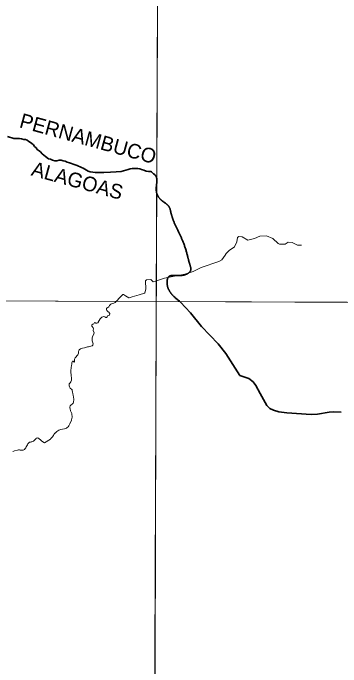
# Model space of a CAD drawing. Extents: x 553962 to 842807, y 8883888 to 9032388.
# Drawn here: x 595858 to 597649, y 8918990 to 8922569 of the extents above; entities that cross this region are included whole.
import ezdxf
from ezdxf.enums import TextEntityAlignment as Align

# ---------------------------------------------------------------- set-up
doc = ezdxf.new("R2010")
doc.units = 0
doc.header["$LTSCALE"] = 200
doc.linetypes.add('LONG_DASH_SHORT_DASH', pattern=[9.9, 6, -1.2, 1.5, -1.2])
doc.layers.add('6', color=7, linetype='Continuous', lineweight=13)

msp = doc.modelspace()

# ---------------------------------------------------------------- linework, layer by layer
at = {"layer": '6'}
for points in [[(585656.3, 8924738.8), (596655.5, 8924715.8), (596639.8, 8920989.8), (585645.8, 8921027.3)], [(607600.8, 8920952.4), (596639.8, 8920989.8), (596608.8, 8909934.4), (607569.8, 8909894.9)]]:
    msp.add_lwpolyline(points, close=True, dxfattribs=at)
for points in [[(596655.5, 8924715.8), (596593.3, 8909930.3), (596531.7, 8896026.7)], [(597434.3, 8921299.7), (597411.5, 8921299.7), (597383.8, 8921313.7), (597360.5, 8921314.5), (597345.6, 8921303.6), (597314.4, 8921304.1), (597306.5, 8921308), (597277.6, 8921334.7), (597243.3, 8921349.7), (597206.9, 8921347.9), (597176.8, 8921335.1), (597140.6, 8921326.9), (597109.4, 8921345.3), (597091.8, 8921347), (597084, 8921340.9), (597080.4, 8921317.9), (597067.7, 8921289.1), (597038.2, 8921270.1), (597022.5, 8921254), (597017.6, 8921243.4), (596998.4, 8921219.3), (596982.5, 8921209.2), (596886.2, 8921177.5), (596841.4, 8921155.3), (596796, 8921139.4), (596684.4, 8921117.9), (596636.5, 8921101.1), (596623.7, 8921097.9), (596609.9, 8921111.7), (596587.7, 8921108.9), (596581.2, 8921103.5)], [(596581.2, 8921103.5), (596583.4, 8921058), (596577.4, 8921038.4), (596576.5, 8921036.9), (596546.9, 8921026.8), (596509.1, 8921016.7), (596491.7, 8921010.3), (596490, 8921010.8), (596472.1, 8921022.3), (596460.7, 8921029.2), (596459.6, 8921029.6), (596457.7, 8921028), (596445.2, 8921015.4), (596419.5, 8920988.9)], [(574684.9, 8921064.7), (596639.8, 8920989.8), (607636.3, 8920937.2), (626625.7, 8920820.5)], [(596419.5, 8920988.9), (596416.1, 8920985.5), (596411.6, 8920983.1), (596407.8, 8920981.7), (596399.5, 8920980), (596392.7, 8920976.5), (596389.8, 8920974.2), (596389.4, 8920973.2), (596388.5, 8920972.8), (596388, 8920971.8), (596387, 8920970.8), (596385.5, 8920968), (596383.2, 8920964.5), (596380.2, 8920960.7), (596376.2, 8920958.1), (596372.5, 8920956.2), (596369.6, 8920953.6), (596368.4, 8920952), (596367.4, 8920948.3), (596368.1, 8920946.1), (596368.2, 8920944.4), (596370, 8920941.5), (596371.9, 8920939.1), (596374.2, 8920937.3), (596377.3, 8920934.5), (596381, 8920931.9), (596384.8, 8920927.5), (596384.8, 8920927.5), (596385.6, 8920924.6), (596383.9, 8920916.4), (596383.6, 8920915.6), (596379.7, 8920913.5), (596373.2, 8920911.8), (596371.3, 8920906.5), (596370.2, 8920904.4), (596367.6, 8920903.1), (596364.1, 8920903.5), (596358.3, 8920907.2), (596357.3, 8920907.5), (596352.8, 8920907.7), (596347.5, 8920907.1), (596342.6, 8920904.7), (596337.1, 8920900), (596333.1, 8920895.9), (596322.9, 8920878.2)], [(596322.9, 8920878.2), (596321.8, 8920875.5), (596320.5, 8920873.2), (596315.8, 8920871.4), (596312.6, 8920871.3), (596310.4, 8920872.7), (596308.4, 8920874.5), (596303, 8920874.9), (596298.1, 8920868.6), (596293.7, 8920866.1), (596288.5, 8920862.6), (596287.3, 8920858.1), (596287.3, 8920855.8), (596289.2, 8920853.1), (596295.7, 8920846.8), (596296.2, 8920845.8), (596296.8, 8920842.9), (596295, 8920832), (596300.2, 8920819.4), (596299.3, 8920813.8), (596292.4, 8920797.3), (596290.7, 8920791.7), (596289.4, 8920786.3), (596290.7, 8920775), (596292.3, 8920769.4), (596293.4, 8920763.9), (596295.3, 8920758.3), (596294.3, 8920752.9), (596293.5, 8920751), (596289.7, 8920748.2), (596275.6, 8920744), (596269.9, 8920743.1), (596264.5, 8920741.9), (596258.8, 8920739.7), (596253.2, 8920738.4), (596247.6, 8920736.7), (596236.5, 8920735.2), (596230.9, 8920733.7), (596225.4, 8920731.3), (596218.8, 8920726.5), (596218.2, 8920725.5), (596216.7, 8920722.2), (596215.8, 8920715.7), (596215.7, 8920710.1), (596215.3, 8920707.1), (596211.6, 8920699.2), (596197.7, 8920682), (596193.8, 8920675.4), (596193.1, 8920667.7), (596194.2, 8920664.1), (596192.8, 8920660.7), (596192.2, 8920658.1), (596192, 8920658), (596185.8, 8920663.5), (596183.3, 8920663.3), (596181.1, 8920659.8), (596179.3, 8920654.3), (596178.1, 8920648.7), (596176.8, 8920637.8), (596175.7, 8920632), (596175.2, 8920626.1), (596173.4, 8920615.3), (596172.7, 8920609.8), (596172.8, 8920603.6), (596174.4, 8920586.9), (596175.3, 8920581.1), (596177.2, 8920575.1), (596177.8, 8920569.5), (596177.6, 8920563.3), (596177.3, 8920560), (596173.2, 8920551.4), (596169.7, 8920546), (596164.5, 8920539), (596163.8, 8920534.7), (596164.4, 8920529.3), (596165.8, 8920523.5), (596169.8, 8920515.6), (596179, 8920508.3), (596179.7, 8920507.3), (596181.2, 8920501.9), (596182.2, 8920495.7), (596184.6, 8920484.3), (596186.5, 8920477.5), (596189.9, 8920455.4)], [(596189.9, 8920455.4), (596189.5, 8920454.3), (596187.2, 8920440.2), (596187.2, 8920439.4), (596188.3, 8920437.7), (596188.3, 8920437.1), (596185.5, 8920433.8), (596181.5, 8920430.2), (596172.4, 8920423), (596169.5, 8920418.8), (596168.2, 8920412.8), (596168.7, 8920407.7), (596169.5, 8920402.7), (596172, 8920392.7), (596176.5, 8920381.4), (596178, 8920376.9), (596179.2, 8920371.6), (596180.6, 8920361.1), (596180.6, 8920356.3), (596179.6, 8920351.4), (596176.7, 8920340.8), (596168, 8920320.1), (596162.5, 8920310), (596158.8, 8920305.4), (596153.7, 8920300.7), (596148.8, 8920297.3), (596144, 8920294.9), (596139.2, 8920293.3), (596128.6, 8920290.9), (596118.2, 8920289.7), (596108.2, 8920286.6), (596097.6, 8920278.6)], [(596097.6, 8920278.6), (596087, 8920270.7), (596086.2, 8920270.4), (596080.9, 8920262.8), (596078.5, 8920257.9), (596076, 8920254.4), (596072.4, 8920250.1), (596065.8, 8920243.2), (596064.1, 8920240.6), (596063, 8920236.2), (596030, 8920216.7), (596014.6, 8920225.9), (596013.7, 8920226.2), (596013.1, 8920226.8), (596012.8, 8920227.7), (596010.9, 8920229.4), (596007.9, 8920232.8), (596000.2, 8920239.7), (595996.7, 8920242.2), (595992.4, 8920243.5), (595988.7, 8920243.2), (595985.4, 8920242.5), (595983.7, 8920241.8), (595981.6, 8920239.6), (595976.4, 8920232.6), (595973.2, 8920229.4), (595969.3, 8920226.3), (595963.4, 8920223.6), (595959.7, 8920222.4), (595955.7, 8920221.9), (595952, 8920221.1), (595948.5, 8920221.1), (595947.7, 8920220.8), (595944.7, 8920218.6), (595940.5, 8920213.8), (595940.1, 8920212.7), (595939.1, 8920212), (595936.7, 8920206.9)], [(595936.7, 8920206.9), (595936.6, 8920206.9), (595929.1, 8920195.6), (595929.2, 8920192.4), (595927.8, 8920190.1), (595924, 8920185.5), (595919.5, 8920180.9), (595916.5, 8920178.5), (595912.4, 8920177.2), (595907.3, 8920176.2), (595897.2, 8920177), (595891.9, 8920177.8), (595886.4, 8920177.8), (595881.6, 8920177.2), (595866.2, 8920173.5), (595861.1, 8920171.8), (595856.2, 8920168.8)]]:
    msp.add_lwpolyline(points, dxfattribs=at)
at = {"layer": '6', "linetype": 'LONG_DASH_SHORT_DASH', "lineweight": 35}
for points in [[(595827.1, 8921893.8), (595861.3, 8921882.9), (595871.9, 8921882.9), (595892.5, 8921882), (595904, 8921881.1), (595916.1, 8921878.1), (595925.6, 8921877.1), (595934.7, 8921873.7), (595943.7, 8921867.2), (595952.3, 8921861.7), (595960.3, 8921855.2), (595968.4, 8921847.7), (595974, 8921838.7), (595983.5, 8921831.2), (595990.1, 8921821.7), (596000.2, 8921815.7), (596007.7, 8921809.2), (596016.8, 8921798.7), (596024.9, 8921790.7), (596035.4, 8921784.8), (596052.1, 8921771.8), (596061.6, 8921768.8), (596073.7, 8921763.3), (596085.2, 8921760.4), (596097.3, 8921760.4), (596110.3, 8921764.5), (596119.9, 8921763.6), (596131.4, 8921760.1), (596142.5, 8921759.1), (596153.6, 8921753.2), (596165.6, 8921749.7), (596176.7, 8921745.2), (596186.7, 8921741.8), (596208.8, 8921735.8), (596232, 8921724.4), (596241.6, 8921720.9), (596249.1, 8921714.9), (596268.7, 8921704.5), (596279.8, 8921701), (596294.3, 8921698.1), (596306.9, 8921697.1), (596320, 8921696.7), (596353.6, 8921696.8), (596389.2, 8921699), (596420.4, 8921700.1), (596448.5, 8921702.3), (596474.6, 8921709.4), (596486.1, 8921713.5), (596497.6, 8921717), (596508.2, 8921718.1), (596528.7, 8921718.2), (596538.8, 8921717.7), (596549.8, 8921716.3), (596560.4, 8921712.3), (596572.5, 8921708.8), (596585, 8921703.4), (596598.6, 8921701.4), (596611.6, 8921701.5)], [(596772.7, 8920987.6), (596827.2, 8920927.7), (596887.6, 8920854.4), (596978.3, 8920759.7), (597020.1, 8920705.3), (597096.6, 8920585), (597125.2, 8920577.1), (597146.5, 8920568.5), (597170.2, 8920550.2), (597184.9, 8920530.7), (597208.4, 8920486.7), (597244.6, 8920421.2), (597260.6, 8920405.6), (597280.5, 8920395.7), (597310.8, 8920386.4), (597353.9, 8920380.3), (597487.5, 8920372), (597521, 8920374.3), (597585, 8920384.1), (597610.2, 8920386.4), (597650.2, 8920385.4)]]:
    msp.add_lwpolyline(points, dxfattribs=at)
msp.add_spline([(596611.2, 8921701.9), (596639.9, 8921673.2), (596639.9, 8921601.6), (596665.6, 8921547.2), (596711.4, 8921507.1), (596720, 8921478.5), (596734.3, 8921432.6), (596788.7, 8921312.3), (596811.6, 8921237.9), (596823.1, 8921194.9), (596828.8, 8921163.4), (596788.7, 8921134.8), (596705.7, 8921123.3), (596700, 8921083.2), (596772.7, 8920987.6)], degree=3, dxfattribs=at)

# ---------------------------------------------------------------- texts
at = {"layer": '6'}
for s, p in [('PERNAMBUCO', (596257.1, 8921844)), ('ALAGOAS', (596198.5, 8921614.1))]:
    msp.add_text(s, height=80, rotation=344.671, dxfattribs=at).set_placement(p, align=Align.CENTER)

doc.saveas('drawing.dxf')
